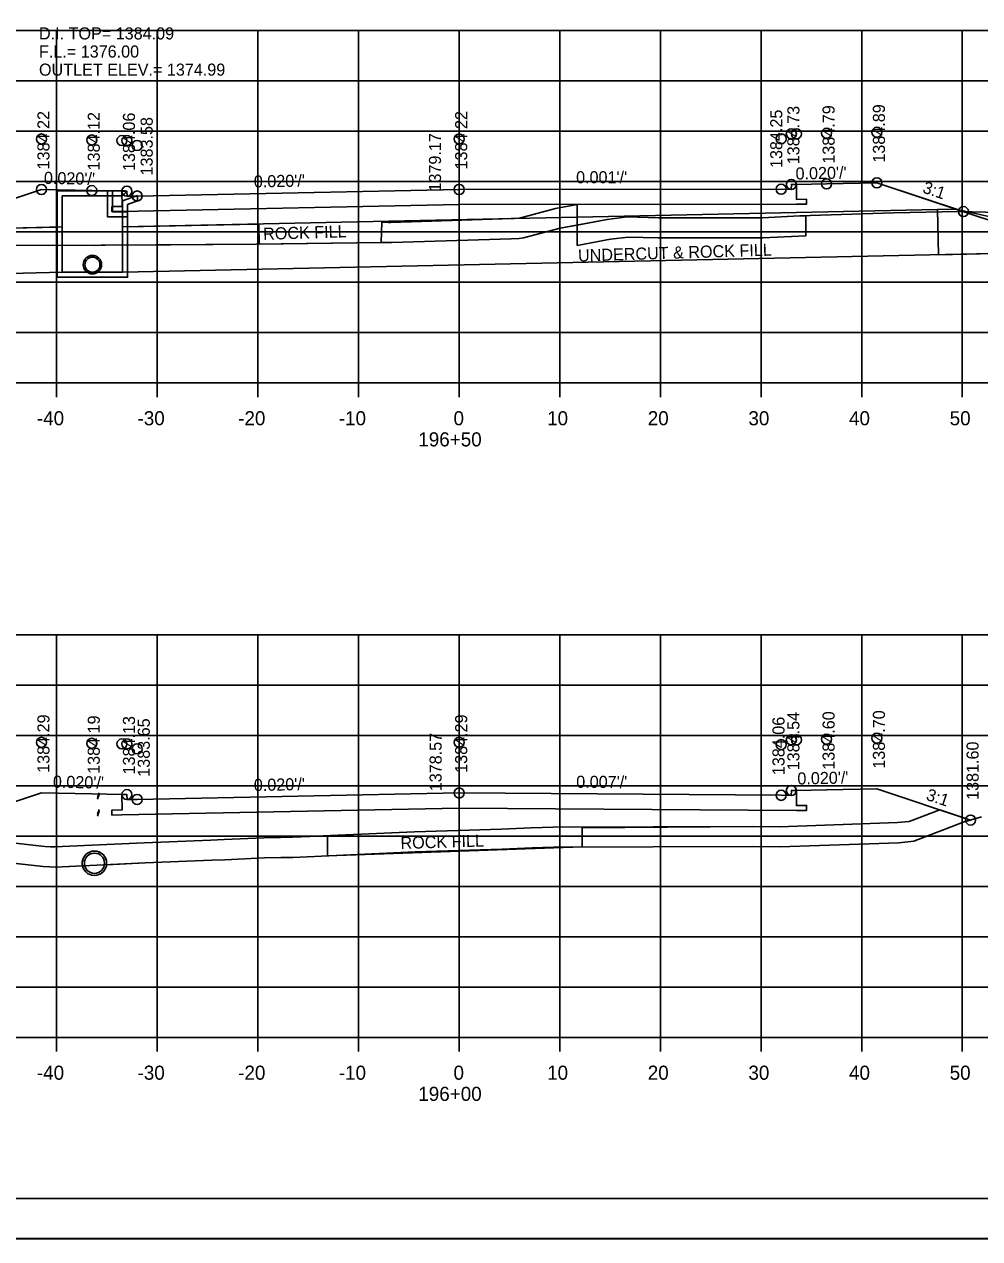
# Model space of a CAD drawing. Extents: x 1374311 to 1383814, y 384102 to 406278.
# Drawn here: x 1382596.9 to 1382691.8, y 401158.3 to 401278.9 of the extents above; entities that cross this region are included whole.
import ezdxf

# ---------------------------------------------------------------- set-up
doc = ezdxf.new("R2010")
doc.units = 0
for name, color, linetype in [('R_Axis', 7, 'Continuous'), ('R_Axis Annot', 7, 'Continuous'), ('R_Border', 7, 'Continuous'), ('R_Exist Surface', 7, 'Continuous'), ('R_Fin Surface', 7, 'Continuous'), ('R_Grid', 7, 'Continuous'), ('R_No Plot', 7, 'Continuous'), ('R_Water', 7, 'Continuous'), ('R_Water Annot', 7, 'Continuous'), ('R_Xsect Elev', 7, 'Continuous'), ('R_Xsect Slope', 7, 'Continuous')]:
    doc.layers.add(name, color=color, linetype=linetype)

msp = doc.modelspace()

# ---------------------------------------------------------------- linework, layer by layer
at = {"layer": 'R_Axis'}
for p, q in [((1382500.07, 401243.31), (1382780.07, 401243.31)), ((1382600.07, 401241.91), (1382600.07, 401243.31)), ((1382610.07, 401241.91), (1382610.07, 401243.31)), ((1382620.07, 401241.91), (1382620.07, 401243.31)), ((1382630.07, 401241.91), (1382630.07, 401243.31)), ((1382640.07, 401241.91), (1382640.07, 401243.31)), ((1382650.07, 401241.91), (1382650.07, 401243.31)), ((1382660.07, 401241.91), (1382660.07, 401243.31)), ((1382670.07, 401241.91), (1382670.07, 401243.31)), ((1382680.07, 401241.91), (1382680.07, 401243.31)), ((1382690.07, 401241.91), (1382690.07, 401243.31)), ((1382500.07, 401178.31), (1382780.07, 401178.31)), ((1382600.07, 401176.91), (1382600.07, 401178.31)), ((1382610.07, 401176.91), (1382610.07, 401178.31)), ((1382620.07, 401176.91), (1382620.07, 401178.31)), ((1382630.07, 401176.91), (1382630.07, 401178.31)), ((1382640.07, 401176.91), (1382640.07, 401178.31)), ((1382650.07, 401176.91), (1382650.07, 401178.31)), ((1382660.07, 401176.91), (1382660.07, 401178.31)), ((1382670.07, 401176.91), (1382670.07, 401178.31)), ((1382680.07, 401176.91), (1382680.07, 401178.31)), ((1382690.07, 401176.91), (1382690.07, 401178.31))]:
    msp.add_line(p, q, dxfattribs=at)
at = {"layer": 'R_Border'}
msp.add_line((1382798.25, 401162.31), (1382482.07, 401162.31), dxfattribs=at)
at = {"layer": 'R_Exist Surface'}
for p, q in [((1382604.3, 401202.61), (1382604.13, 401202.13)), ((1382604.3, 401200.78), (1382604.13, 401200.3))]:
    msp.add_line(p, q, dxfattribs=at)
for points in [[(1382595.65, 401257), (1382603.85, 401256.97), (1382604.5, 401256.99), (1382604.92, 401257), (1382619.89, 401257.1), (1382632.36, 401257.27), (1382633.07, 401257.25), (1382633.37, 401257.26), (1382645.23, 401257.64), (1382646.02, 401257.67), (1382646.45, 401257.71), (1382650.1, 401258.69), (1382654.79, 401259.55), (1382656.76, 401259.81), (1382659.88, 401259.71), (1382670.19, 401259.71), (1382673.92, 401259.9), (1382683.22, 401260.2), (1382689.68, 401260.34), (1382696.41, 401260.16)], [(1382588.92, 401196.38), (1382598.72, 401195.28), (1382599.4, 401195.24), (1382599.94, 401195.23), (1382608.86, 401195.65), (1382615.48, 401195.92), (1382616.8, 401195.96), (1382620.73, 401196.14), (1382622.36, 401196.18), (1382623.55, 401196.19), (1382635.69, 401196.73), (1382644.36, 401197.01), (1382647.31, 401197.13), (1382649.44, 401197.2), (1382669.23, 401197.26), (1382671.92, 401197.24), (1382683.77, 401197.65), (1382685.26, 401197.79), (1382690.24, 401199.72), (1382691.98, 401200.22)]]:
    msp.add_lwpolyline(points, dxfattribs=at)
for centre, radius in [((1382603.63, 401255.06), 0.917), ((1382603.83, 401195.61), 1.21)]:
    msp.add_circle(centre, radius, dxfattribs=at)
at = {"layer": 'R_Fin Surface'}
for p, q in [((1382651.79, 401261.04), (1382651.79, 401256.97)), ((1382644.38, 401259.61), (1382633.28, 401259.26)), ((1382651.79, 401259), (1382651.79, 401259.77)), ((1382670.19, 401259.71), (1382659.88, 401259.71)), ((1382673.92, 401259.9), (1382670.19, 401259.71)), ((1382674.53, 401259.92), (1382673.92, 401259.9)), ((1382600.13, 401258.79), (1382586.42, 401258.48)), ((1382600.13, 401256.98), (1382600.13, 401258.79)), ((1382607.13, 401258.82), (1382607.13, 401257.01)), ((1382651.79, 401259), (1382651.79, 401256.97)), ((1382607.13, 401257.01), (1382619.89, 401257.1)), ((1382619.89, 401257.1), (1382632.36, 401257.27)), ((1382595.65, 401257), (1382600.13, 401256.98)), ((1382690.41, 401200.06), (1382687.82, 401200.93)), ((1382635.69, 401196.73), (1382644.36, 401197.01)), ((1382649.44, 401197.2), (1382669.23, 401197.26)), ((1382615.48, 401195.92), (1382616.8, 401195.96)), ((1382599.4, 401195.24), (1382599.94, 401195.23)), ((1382599.94, 401195.23), (1382602.65, 401195.36))]:
    msp.add_line(p, q, dxfattribs=at)
for points in [[(1382580.9, 401256.64), (1382598.56, 401262.52), (1382598.56, 401262.52), (1382598.56, 401262.52), (1382603.56, 401262.42), (1382606.56, 401262.36), (1382606.56, 401262.36), (1382607.06, 401262.36), (1382607.06, 401262.36), (1382607.07, 401261.86), (1382608.07, 401261.88), (1382608.07, 401261.88), (1382608.07, 401261.88), (1382640.07, 401262.52), (1382640.07, 401262.52), (1382672.07, 401262.55), (1382673.07, 401262.53), (1382673.07, 401262.53), (1382673.08, 401263.03), (1382673.58, 401263.03), (1382673.58, 401263.03), (1382676.58, 401263.09), (1382676.58, 401263.09), (1382676.58, 401263.09), (1382681.58, 401263.19), (1382702.58, 401256.19)], [(1382673.58, 401263.03), (1382673.59, 401261.54), (1382674.59, 401261.56), (1382674.58, 401261.06), (1382673.58, 401261.06), (1382640.07, 401261.02), (1382606.56, 401260.35), (1382605.56, 401260.33), (1382605.57, 401260.83), (1382606.57, 401260.84), (1382606.56, 401262.36)], [(1382651.79, 401259.77), (1382651.8, 401261.04), (1382649.66, 401260.64), (1382646.08, 401259.67), (1382644.38, 401259.61)], [(1382651.79, 401256.97), (1382655.1, 401257.58), (1382656.86, 401257.8), (1382659.85, 401257.71), (1382670.24, 401257.71), (1382674.52, 401257.93), (1382674.53, 401259.92)], [(1382651.79, 401256.97), (1382655.1, 401257.58), (1382656.86, 401257.8), (1382659.85, 401257.71), (1382670.24, 401257.71), (1382674.52, 401257.93), (1382674.53, 401259.92)], [(1382659.88, 401259.71), (1382656.76, 401259.81), (1382654.79, 401259.55), (1382651.79, 401259)], [(1382620.21, 401257.1), (1382620.17, 401259.08), (1382619.87, 401259.09), (1382607.13, 401258.82)], [(1382633.28, 401259.26), (1382633.04, 401259.25), (1382632.38, 401259.27), (1382632.33, 401257.27), (1382620.21, 401257.1)], [(1382646.45, 401257.71), (1382650.1, 401258.69), (1382651.79, 401259)], [(1382632.36, 401257.27), (1382633.07, 401257.25), (1382633.37, 401257.26)], [(1382633.37, 401257.26), (1382645.23, 401257.64), (1382646.02, 401257.67), (1382646.45, 401257.71)], [(1382578.23, 401195.81), (1382598.56, 401202.59), (1382598.56, 401202.59), (1382603.56, 401202.49), (1382606.56, 401202.43), (1382606.56, 401202.43), (1382607.06, 401202.43), (1382607.06, 401202.43), (1382607.07, 401201.93), (1382608.07, 401201.95), (1382608.07, 401201.95), (1382640.07, 401202.59), (1382640.07, 401202.59), (1382672.07, 401202.36), (1382672.07, 401202.36), (1382673.07, 401202.34), (1382673.07, 401202.34), (1382673.08, 401202.84), (1382673.58, 401202.84), (1382673.58, 401202.84), (1382676.58, 401202.9), (1382676.58, 401202.9), (1382676.58, 401202.9), (1382681.58, 401203), (1382690.89, 401199.9), (1382690.89, 401199.9)], [(1382673.58, 401202.84), (1382673.59, 401201.34), (1382674.59, 401201.35), (1382674.58, 401200.85), (1382673.58, 401200.85), (1382640.07, 401201.09), (1382606.56, 401200.42), (1382605.56, 401200.4), (1382605.57, 401200.9), (1382606.57, 401200.91), (1382606.56, 401202.43)], [(1382584.53, 401197.91), (1382585.88, 401197.93), (1382588.88, 401198.39), (1382598.89, 401197.27), (1382599.47, 401197.24), (1382599.9, 401197.23), (1382608.77, 401197.64), (1382615.41, 401197.92), (1382616.72, 401197.96), (1382620.66, 401198.14), (1382622.33, 401198.17), (1382623.5, 401198.19), (1382635.62, 401198.72), (1382644.29, 401199.01), (1382647.24, 401199.13), (1382649.4, 401199.2), (1382669.24, 401199.26), (1382671.89, 401199.24), (1382683.64, 401199.65), (1382684.79, 401199.75), (1382687.82, 401200.93)], [(1382687.82, 401200.93), (1382684.79, 401199.75), (1382683.64, 401199.65), (1382671.89, 401199.24), (1382669.24, 401199.26), (1382652.28, 401199.14), (1382652.28, 401197.24), (1382626.99, 401196.34), (1382626.99, 401198.34), (1382623.5, 401198.19), (1382622.33, 401198.17), (1382620.66, 401198.14), (1382616.72, 401197.96), (1382615.41, 401197.92), (1382608.77, 401197.64), (1382599.9, 401197.23), (1382599.47, 401197.24), (1382598.89, 401197.27), (1382588.88, 401198.39), (1382585.88, 401197.93), (1382584.53, 401197.91)], [(1382685.26, 401197.79), (1382690.24, 401199.72), (1382690.41, 401199.77)], [(1382644.36, 401197.01), (1382647.31, 401197.13), (1382649.44, 401197.2)], [(1382669.23, 401197.26), (1382671.92, 401197.24), (1382683.77, 401197.65), (1382685.26, 401197.79)], [(1382578.72, 401195.82), (1382586.05, 401195.94), (1382588.92, 401196.38), (1382598.72, 401195.28), (1382599.4, 401195.24)], [(1382605.03, 401195.47), (1382608.86, 401195.65), (1382615.48, 401195.92)], [(1382616.8, 401195.96), (1382620.73, 401196.14), (1382622.36, 401196.18), (1382623.55, 401196.19), (1382635.69, 401196.73)]]:
    msp.add_lwpolyline(points, dxfattribs=at)
for centre, radius, start, end in [((1382690.89, 401199.9), 0.5, 161.5651, 195.8311), ((1382603.83, 401195.61), 1.21, 353.3402, 191.9676)]:
    msp.add_arc(centre, radius, start, end, dxfattribs=at)
at = {"layer": 'R_Grid'}
for p, q in [((1382500.07, 401278.31), (1382780.07, 401278.31)), ((1382600.07, 401243.31), (1382600.07, 401278.31)), ((1382610.07, 401243.31), (1382610.07, 401278.31)), ((1382620.07, 401243.31), (1382620.07, 401278.31)), ((1382630.07, 401243.31), (1382630.07, 401278.31)), ((1382640.07, 401243.31), (1382640.07, 401278.31)), ((1382650.07, 401243.31), (1382650.07, 401278.31)), ((1382660.07, 401243.31), (1382660.07, 401278.31)), ((1382670.07, 401243.31), (1382670.07, 401278.31)), ((1382680.07, 401243.31), (1382680.07, 401278.31)), ((1382690.07, 401243.31), (1382690.07, 401278.31)), ((1382500.07, 401273.31), (1382780.07, 401273.31)), ((1382500.07, 401268.31), (1382780.07, 401268.31)), ((1382500.07, 401263.31), (1382780.07, 401263.31)), ((1382500.07, 401258.31), (1382780.07, 401258.31)), ((1382500.07, 401253.31), (1382780.07, 401253.31)), ((1382500.07, 401248.31), (1382780.07, 401248.31)), ((1382500.07, 401243.31), (1382780.07, 401243.31)), ((1382500.07, 401218.31), (1382780.07, 401218.31)), ((1382600.07, 401178.31), (1382600.07, 401218.31)), ((1382610.07, 401178.31), (1382610.07, 401218.31)), ((1382620.07, 401178.31), (1382620.07, 401218.31)), ((1382630.07, 401178.31), (1382630.07, 401218.31)), ((1382640.07, 401178.31), (1382640.07, 401218.31)), ((1382650.07, 401178.31), (1382650.07, 401218.31)), ((1382660.07, 401178.31), (1382660.07, 401218.31)), ((1382670.07, 401178.31), (1382670.07, 401218.31)), ((1382680.07, 401178.31), (1382680.07, 401218.31)), ((1382690.07, 401178.31), (1382690.07, 401218.31)), ((1382500.07, 401213.31), (1382780.07, 401213.31)), ((1382500.07, 401208.31), (1382780.07, 401208.31)), ((1382500.07, 401203.31), (1382780.07, 401203.31)), ((1382500.07, 401198.31), (1382780.07, 401198.31)), ((1382500.07, 401193.31), (1382780.07, 401193.31)), ((1382500.07, 401188.31), (1382780.07, 401188.31)), ((1382500.07, 401183.31), (1382780.07, 401183.31)), ((1382500.07, 401178.31), (1382780.07, 401178.31))]:
    msp.add_line(p, q, dxfattribs=at)
at = {"layer": 'R_No Plot'}
msp.add_line((1382469.67, 401158.33), (1382803, 401158.33), dxfattribs=at)
for points in [[(1382469.66, 401371.66), (1382803, 401371.66), (1382803, 401158.32), (1382469.66, 401158.32)], [(1382715.99, 401367.77), (1382715.99, 401357.89), (1382751.72, 401357.89), (1382751.72, 401354.97), (1382774.92, 401354.97), (1382774.92, 401330.63), (1382798.25, 401330.63), (1382798.25, 401162.31), (1382482.07, 401162.31), (1382482.07, 401367.77)]]:
    msp.add_lwpolyline(points, close=True, dxfattribs=at)
for points in [[(1382595.65, 401257), (1382603.85, 401256.97), (1382604.5, 401256.99), (1382604.92, 401257), (1382619.89, 401257.1), (1382632.36, 401257.27), (1382633.07, 401257.25), (1382633.37, 401257.26), (1382645.23, 401257.64), (1382646.02, 401257.67), (1382646.45, 401257.71), (1382650.1, 401258.69), (1382654.79, 401259.55), (1382656.76, 401259.81), (1382659.88, 401259.71), (1382670.19, 401259.71), (1382673.92, 401259.9), (1382683.22, 401260.2), (1382689.68, 401260.34), (1382690.18, 401260.33), (1382681.58, 401263.19), (1382676.58, 401263.09), (1382673.58, 401263.03), (1382673.59, 401261.54), (1382674.59, 401261.56), (1382674.58, 401261.06), (1382673.58, 401261.06), (1382640.07, 401261.02), (1382606.56, 401260.35), (1382605.56, 401260.33), (1382605.57, 401260.83), (1382606.57, 401260.84), (1382606.56, 401262.36), (1382603.56, 401262.42), (1382598.56, 401262.52), (1382598.56, 401262.52), (1382580.9, 401256.64)], [(1382588.92, 401196.38), (1382598.72, 401195.28), (1382599.4, 401195.24), (1382599.94, 401195.23), (1382608.86, 401195.65), (1382615.48, 401195.92), (1382616.8, 401195.96), (1382620.73, 401196.14), (1382622.36, 401196.18), (1382623.55, 401196.19), (1382635.69, 401196.73), (1382644.36, 401197.01), (1382647.31, 401197.13), (1382649.44, 401197.2), (1382669.23, 401197.26), (1382671.92, 401197.24), (1382683.77, 401197.65), (1382685.26, 401197.79), (1382690.24, 401199.72), (1382690.89, 401199.9), (1382681.58, 401203), (1382676.58, 401202.9), (1382673.58, 401202.84), (1382673.59, 401201.34), (1382674.59, 401201.35), (1382674.58, 401200.85), (1382673.58, 401200.85), (1382640.07, 401201.09), (1382606.56, 401200.42), (1382605.56, 401200.4), (1382605.57, 401200.9), (1382606.57, 401200.91), (1382606.56, 401202.43), (1382603.56, 401202.49), (1382598.56, 401202.59), (1382578.23, 401195.81)]]:
    msp.add_lwpolyline(points, dxfattribs=at)
for centre in [(1382598.56, 401267.54), (1382598.56, 401267.54), (1382603.56, 401267.44), (1382603.56, 401267.44), (1382640.07, 401267.54), (1382640.07, 401267.54), (1382672.07, 401267.57), (1382672.07, 401267.57), (1382673.08, 401268.05), (1382673.08, 401268.05), (1382673.58, 401268.05), (1382673.58, 401268.05), (1382676.58, 401268.11), (1382676.58, 401268.11), (1382681.58, 401268.21), (1382681.58, 401268.21), (1382606.56, 401267.38), (1382606.56, 401267.38), (1382607.06, 401267.38), (1382607.06, 401267.38), (1382608.07, 401266.9), (1382608.07, 401266.9), (1382673.08, 401263.03), (1382676.58, 401263.09), (1382681.58, 401263.19), (1382598.56, 401262.52), (1382603.56, 401262.42), (1382607.06, 401262.36), (1382608.07, 401261.88), (1382640.07, 401262.52), (1382672.07, 401262.55), (1382690.18, 401260.33), (1382598.56, 401207.62), (1382598.56, 401207.62), (1382603.56, 401207.52), (1382603.56, 401207.52), (1382606.56, 401207.46), (1382606.56, 401207.46), (1382607.06, 401207.46), (1382607.06, 401207.46), (1382640.07, 401207.62), (1382640.07, 401207.62), (1382672.07, 401207.39), (1382672.07, 401207.39), (1382673.08, 401207.87), (1382673.08, 401207.87), (1382673.58, 401207.87), (1382673.58, 401207.87), (1382676.58, 401207.93), (1382676.58, 401207.93), (1382681.58, 401208.03), (1382681.58, 401208.03), (1382608.07, 401206.98), (1382608.07, 401206.98), (1382607.06, 401202.43), (1382640.07, 401202.59), (1382672.07, 401202.36), (1382673.08, 401202.84), (1382608.07, 401201.95), (1382690.89, 401199.9)]:
    msp.add_circle(centre, 0.5, dxfattribs=at)
at = {"layer": 'R_Water'}
for p, q in [((1382600.12, 401262.4), (1382606.87, 401262.4)), ((1382600.12, 401260.9), (1382600.12, 401262.4)), ((1382600.62, 401260.9), (1382600.62, 401261.9)), ((1382600.62, 401261.9), (1382606.62, 401261.9)), ((1382606.95, 401262.23), (1382606.62, 401261.9)), ((1382608.12, 401261.92), (1382606.62, 401261.4)), ((1382606.95, 401262.23), (1382606.87, 401262.4)), ((1382606.62, 401260.9), (1382606.62, 401261.4)), ((1382608.12, 401261.39), (1382607.12, 401261.04)), ((1382607.12, 401260.9), (1382607.12, 401261.04)), ((1382687.6, 401260.54), (1382606.63, 401258.81)), ((1382600.64, 401258.81), (1382586.42, 401258.48)), ((1382702.12, 401256.35), (1382606.63, 401254.31)), ((1382600.64, 401254.31), (1382586.53, 401253.98)), ((1382604.3, 401202.45), (1382604.13, 401201.97)), ((1382604.3, 401200.95), (1382604.13, 401200.47))]:
    msp.add_line(p, q, dxfattribs=at)
for points in [[(1382605.13, 401262.34), (1382605.13, 401259.81), (1382607.13, 401259.81), (1382607.13, 401260.31), (1382605.63, 401260.31), (1382605.63, 401262.33)], [(1382608.12, 401261.39), (1382608.12, 401261.92)], [(1382607.13, 401260.9), (1382607.13, 401253.81), (1382603.63, 401253.81), (1382600.13, 401253.81), (1382600.13, 401260.9)], [(1382606.63, 401260.9), (1382606.63, 401254.31), (1382603.63, 401254.31), (1382600.63, 401254.31), (1382600.63, 401260.9)]]:
    msp.add_lwpolyline(points, dxfattribs=at)
msp.add_lwpolyline([(1382687.6, 401260.53), (1382687.7, 401256.04), (1382696.03, 401256.23), (1382695.97, 401259.1), (1382689.43, 401260.58)], close=True, dxfattribs=at)
for centre, radius in [((1382603.63, 401255.06), 0.75), ((1382603.83, 401195.61), 1)]:
    msp.add_circle(centre, radius, dxfattribs=at)

# ---------------------------------------------------------------- texts
at = {"layer": 'R_Axis Annot'}
for s, p in [('-40', (1382598.11, 401239.11)), ('-30', (1382608.11, 401239.11)), ('-20', (1382618.11, 401239.11)), ('-10', (1382628.11, 401239.11)), ('0', (1382639.51, 401239.11)), ('10', (1382648.81, 401239.11)), ('20', (1382658.81, 401239.11)), ('30', (1382668.81, 401239.11)), ('40', (1382678.81, 401239.11)), ('50', (1382688.81, 401239.11)), ('196+50', (1382636.01, 401237.01)), ('-40', (1382598.11, 401174.11)), ('-30', (1382608.11, 401174.11)), ('-20', (1382618.11, 401174.11)), ('-10', (1382628.11, 401174.11)), ('0', (1382639.51, 401174.11)), ('10', (1382648.81, 401174.11)), ('20', (1382658.81, 401174.11)), ('30', (1382668.81, 401174.11)), ('40', (1382678.81, 401174.11)), ('50', (1382688.81, 401174.11)), ('196+00', (1382636.01, 401172.01))]:
    msp.add_text(s, height=1.4, dxfattribs=at).set_placement(p)
at = {"layer": 'R_Fin Surface'}
for s, p in [('ROCK FILL', (1382620.61, 401257.52)), ('UNDERCUT & ROCK FILL', (1382651.9, 401255.36)), ('ROCK FILL', (1382634.26, 401197.02))]:
    msp.add_text(s, height=1.2, rotation=1.7755, dxfattribs=at).set_placement(p)
at = {"layer": 'R_Water Annot'}
for s, p in [('D.I. TOP= 1384.09', (1382598.32, 401277.43)), ('F.L.= 1376.00', (1382598.32, 401275.63)), ('OUTLET ELEV.= 1374.99', (1382598.32, 401273.83))]:
    msp.add_text(s, height=1.2, dxfattribs=at).set_placement(p)
at = {"layer": 'R_Xsect Elev'}
for s, p in [('1384.25', (1382672.18, 401264.66)), ('1384.73', (1382673.88, 401265.03)), ('1384.79', (1382677.38, 401265.09)), ('1384.89', (1382682.38, 401265.19)), ('1384.22', (1382599.36, 401264.52)), ('1384.12', (1382604.36, 401264.42)), ('1384.06', (1382607.86, 401264.36)), ('1383.58', (1382609.62, 401263.92)), ('1384.22', (1382640.87, 401264.52)), ('1379.17', (1382638.27, 401262.32)), ('1384.29', (1382599.36, 401204.59)), ('1384.19', (1382604.36, 401204.49)), ('1384.13', (1382607.86, 401204.43)), ('1384.29', (1382640.87, 401204.59)), ('1384.06', (1382672.4, 401204.36)), ('1384.54', (1382673.88, 401204.84)), ('1384.60', (1382677.38, 401204.9)), ('1384.70', (1382682.38, 401205)), ('1383.65', (1382609.33, 401204.2)), ('1378.57', (1382638.33, 401202.76)), ('1381.60', (1382691.69, 401201.9))]:
    msp.add_text(s, height=1.2, rotation=90, dxfattribs=at).set_placement(p)
at = {"layer": 'R_Xsect Slope'}
for s, rotation, p in [("0.020'/'", 358.8542, (1382598.8, 401263.09)), ("0.001'/'", 0.0532, (1382651.69, 401263.14)), ("0.020'/'", 1.1458, (1382673.51, 401263.51)), ("0.020'/'", 1.1458, (1382619.68, 401262.72)), ('3:1', 341.5651, (1382686.04, 401262.24)), ("0.020'/'", 358.8542, (1382599.69, 401203.12)), ("0.020'/'", 1.1458, (1382619.68, 401202.78)), ("0.007'/'", 359.5949, (1382651.7, 401203.11)), ("0.020'/'", 1.1458, (1382673.69, 401203.43)), ('3:1', 341.5651, (1382686.39, 401201.93))]:
    msp.add_text(s, height=1.2, rotation=rotation, dxfattribs=at).set_placement(p)

doc.saveas('drawing.dxf')
